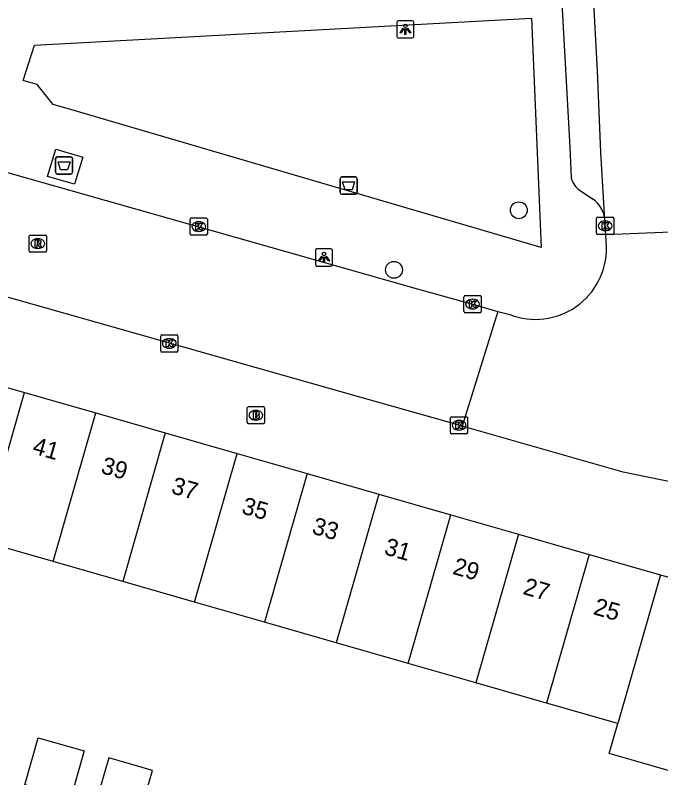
# Model space of a CAD drawing. Extents: x 158087 to 159494, y 382905 to 383981.
# Drawn here: x 158860.45 to 158897.94, y 383337.43 to 383381.71 of the extents above; entities that cross this region are included whole.
import ezdxf

# ---------------------------------------------------------------- set-up
doc = ezdxf.new("R2010")
doc.units = 0
for name, color, linetype in [('IMGEO_Afval_apart_plaats', 7, 'Continuous'), ('IMGEO_Afvalbak', 7, 'Continuous'), ('IMGEO_Boom', 7, 'Continuous'), ('IMGEO_Brandkraan', 7, 'Continuous'), ('IMGEO_Kolk', 7, 'Continuous'), ('IMGEO_Lichtpunt', 7, 'Continuous'), ('IMGEO_Pand', 7, 'Continuous'), ('IMGEO_Pand_nummerreeks', 7, 'Continuous'), ('IMGEO_Rijbaan_lokaal_open', 7, 'Continuous'), ('IMGEO_Rioolput', 7, 'Continuous'), ('IMGEO_Voetpad_gesloten', 7, 'Continuous'), ('IMGEO_Voetpad_open', 7, 'Continuous')]:
    doc.layers.add(name, color=color, linetype=linetype)

msp = doc.modelspace()

# ---------------------------------------------------------------- linework, layer by layer
at = {"layer": 'IMGEO_Afval_apart_plaats'}
for p, q in [((158862.787, 383372.589), (158862.787, 383373.389)), ((158862.787, 383373.389), (158862.787, 383372.589)), ((158862.887, 383373.489), (158863.677, 383373.489)), ((158863.677, 383373.489), (158862.887, 383373.489)), ((158863.777, 383373.389), (158863.777, 383372.589)), ((158863.777, 383372.589), (158863.777, 383373.389)), ((158863.677, 383372.489), (158862.887, 383372.489)), ((158862.887, 383372.489), (158863.677, 383372.489))]:
    msp.add_line(p, q, dxfattribs=at)
msp.add_lwpolyline([(158862.93, 383373.203), (158863.634, 383373.203), (158863.485, 383372.733), (158863.079, 383372.733), (158862.93, 383373.203)], dxfattribs=at)
for centre, start, end in [((158862.887, 383373.389), 90, 180), ((158862.887, 383373.389), 90, 180), ((158863.677, 383373.389), 0, 90), ((158863.677, 383373.389), 360, 90), ((158862.887, 383372.589), 180, 270), ((158862.887, 383372.589), 180, 270), ((158863.677, 383372.589), 270, 0), ((158863.677, 383372.589), 270, 0)]:
    msp.add_arc(centre, 0.1, start, end, dxfattribs=at)
at = {"layer": 'IMGEO_Afvalbak'}
for p, q in [((158879.309, 383371.42), (158879.309, 383372.22)), ((158879.309, 383372.22), (158879.309, 383371.42)), ((158879.409, 383372.32), (158880.199, 383372.32)), ((158880.199, 383372.32), (158879.409, 383372.32)), ((158880.299, 383372.22), (158880.299, 383371.42)), ((158880.299, 383371.42), (158880.299, 383372.22)), ((158880.199, 383371.32), (158879.409, 383371.32)), ((158879.409, 383371.32), (158880.199, 383371.32))]:
    msp.add_line(p, q, dxfattribs=at)
msp.add_lwpolyline([(158879.452, 383372.034), (158880.156, 383372.034), (158880.007, 383371.564), (158879.601, 383371.564), (158879.452, 383372.034)], dxfattribs=at)
for centre, start, end in [((158879.409, 383372.22), 90, 180), ((158879.409, 383372.22), 90, 180), ((158880.199, 383372.22), 0, 90), ((158880.199, 383372.22), 360, 90), ((158879.409, 383371.42), 180, 270), ((158879.409, 383371.42), 180, 270), ((158880.199, 383371.42), 270, 0), ((158880.199, 383371.42), 270, 0)]:
    msp.add_arc(centre, 0.1, start, end, dxfattribs=at)
at = {"layer": 'IMGEO_Boom'}
for centre in [(158889.692, 383370.385), (158882.443, 383366.93)]:
    msp.add_circle(centre, 0.489, dxfattribs=at)
at = {"layer": 'IMGEO_Brandkraan'}
for p, q in [((158873.999, 383358.98), (158874.851, 383358.98)), ((158873.924, 383358.054), (158873.924, 383358.906)), ((158874.412, 383358.76), (158874.437, 383358.76)), ((158874.925, 383358.906), (158874.925, 383358.054)), ((158874.435, 383358.2), (158874.41, 383358.2)), ((158874.851, 383357.98), (158873.999, 383357.98))]:
    msp.add_line(p, q, dxfattribs=at)
for points in [[(158873.999, 383358.98), (158874.851, 383358.98)], [(158873.924, 383358.054), (158873.924, 383358.906)], [(158874.272, 383358.68), (158874.272, 383358.28), (158874.485, 383358.28)], [(158874.503, 383358.68), (158874.272, 383358.68)], [(158874.451, 383358.599), (158874.397, 383358.599), (158874.397, 383358.523)], [(158874.397, 383358.523), (158874.45, 383358.523)], [(158874.925, 383358.906), (158874.925, 383358.054)], [(158874.459, 383358.447), (158874.397, 383358.447), (158874.397, 383358.366)], [(158874.397, 383358.366), (158874.459, 383358.366)], [(158874.851, 383357.98), (158873.999, 383357.98)]]:
    msp.add_lwpolyline(points, dxfattribs=at)
for centre, radius, start, end in [((158874.001, 383358.904), 0.0765, 91.552, 178.448), ((158874.001, 383358.904), 0.0765, 91.552, 178.448), ((158874.849, 383358.904), 0.0765, 1.552, 88.448), ((158874.849, 383358.904), 0.0765, 1.552, 88.448), ((158874.452, 383358.561), 0.0379, 267.8285, 90.9355), ((158874.507, 383358.535), 0.145, 59.4692, 91.5367), ((158874.532, 383358.582), 0.0922, 285.5137, 58.1501), ((158874.537, 383358.39), 0.105, 301.3115, 78.989), ((158874.001, 383358.056), 0.0765, 181.552, 268.448), ((158874.001, 383358.056), 0.0765, 181.552, 268.448), ((158874.46, 383358.406), 0.0404, 269.8759, 90.5077), ((158874.491, 383358.531), 0.251, 268.6676, 293.5347), ((158874.849, 383358.056), 0.0765, 271.552, 358.448), ((158874.849, 383358.056), 0.0765, 271.552, 358.448)]:
    msp.add_arc(centre, radius, start, end, dxfattribs=at)
for centre, major_axis, ratio, start_param, end_param in [((158874.411, 383358.48), (-0.387, 0.002), 0.722429, 4.712389, 7.853982), ((158874.436, 383358.48), (-0.39, 0.002), 0.717154, 1.570796, 4.712389)]:
    msp.add_ellipse(centre, major_axis=major_axis, ratio=ratio, start_param=start_param, end_param=end_param, dxfattribs=at)
at = {"layer": 'IMGEO_Kolk'}
for p, q in [((158870.604, 383369.013), (158870.604, 383369.865)), ((158870.679, 383369.939), (158871.531, 383369.939)), ((158871.092, 383369.719), (158871.117, 383369.719)), ((158871.605, 383369.865), (158871.605, 383369.013)), ((158894.211, 383369.055), (158894.211, 383369.907)), ((158894.286, 383369.981), (158895.138, 383369.981)), ((158894.699, 383369.761), (158894.724, 383369.761)), ((158895.212, 383369.907), (158895.212, 383369.055)), ((158871.115, 383369.159), (158871.09, 383369.159)), ((158894.722, 383369.201), (158894.697, 383369.201)), ((158871.531, 383368.939), (158870.679, 383368.939)), ((158895.138, 383368.981), (158894.286, 383368.981)), ((158886.51, 383364.508), (158886.51, 383365.36)), ((158886.585, 383365.434), (158887.437, 383365.434)), ((158886.998, 383365.214), (158887.023, 383365.214)), ((158887.511, 383365.36), (158887.511, 383364.508)), ((158887.437, 383364.434), (158886.585, 383364.434)), ((158887.021, 383364.654), (158886.996, 383364.654)), ((158868.894, 383362.226), (158868.894, 383363.078)), ((158868.969, 383363.152), (158869.821, 383363.152)), ((158869.382, 383362.932), (158869.407, 383362.932)), ((158869.895, 383363.078), (158869.895, 383362.226)), ((158869.821, 383362.152), (158868.969, 383362.152)), ((158869.405, 383362.372), (158869.38, 383362.372)), ((158885.722, 383357.472), (158885.722, 383358.324)), ((158885.797, 383358.398), (158886.649, 383358.398)), ((158886.21, 383358.178), (158886.235, 383358.178)), ((158886.723, 383358.324), (158886.723, 383357.472)), ((158886.233, 383357.618), (158886.208, 383357.618)), ((158886.649, 383357.398), (158885.797, 383357.398))]:
    msp.add_line(p, q, dxfattribs=at)
for points in [[(158870.604, 383369.013), (158870.604, 383369.865)], [(158870.679, 383369.939), (158871.531, 383369.939)], [(158870.925, 383369.639), (158871.048, 383369.639), (158871.048, 383369.488), (158871.178, 383369.639), (158871.342, 383369.639), (158871.196, 383369.488), (158871.349, 383369.239), (158871.197, 383369.239), (158871.112, 383369.403), (158871.048, 383369.336), (158871.048, 383369.239), (158870.925, 383369.239), (158870.925, 383369.639)], [(158871.605, 383369.865), (158871.605, 383369.013)], [(158894.211, 383369.055), (158894.211, 383369.907)], [(158894.286, 383369.981), (158895.138, 383369.981)], [(158894.532, 383369.681), (158894.655, 383369.681), (158894.655, 383369.53), (158894.785, 383369.681), (158894.949, 383369.681), (158894.803, 383369.53), (158894.956, 383369.281), (158894.804, 383369.281), (158894.719, 383369.445), (158894.655, 383369.378), (158894.655, 383369.281), (158894.532, 383369.281), (158894.532, 383369.681)], [(158895.212, 383369.907), (158895.212, 383369.055)], [(158871.531, 383368.939), (158870.679, 383368.939)], [(158895.138, 383368.981), (158894.286, 383368.981)], [(158886.51, 383364.508), (158886.51, 383365.36)], [(158886.585, 383365.434), (158887.437, 383365.434)], [(158886.831, 383365.134), (158886.954, 383365.134), (158886.954, 383364.983), (158887.084, 383365.134), (158887.248, 383365.134), (158887.102, 383364.983), (158887.255, 383364.734), (158887.103, 383364.734), (158887.018, 383364.898), (158886.954, 383364.831), (158886.954, 383364.734), (158886.831, 383364.734), (158886.831, 383365.134)], [(158887.511, 383365.36), (158887.511, 383364.508)], [(158887.437, 383364.434), (158886.585, 383364.434)], [(158868.894, 383362.226), (158868.894, 383363.078)], [(158868.969, 383363.152), (158869.821, 383363.152)], [(158869.895, 383363.078), (158869.895, 383362.226)], [(158869.215, 383362.852), (158869.338, 383362.852), (158869.338, 383362.701), (158869.468, 383362.852), (158869.632, 383362.852), (158869.486, 383362.701), (158869.639, 383362.452), (158869.487, 383362.452), (158869.402, 383362.616), (158869.338, 383362.549), (158869.338, 383362.452), (158869.215, 383362.452), (158869.215, 383362.852)], [(158869.821, 383362.152), (158868.969, 383362.152)], [(158885.722, 383357.472), (158885.722, 383358.324)], [(158885.797, 383358.398), (158886.649, 383358.398)], [(158886.043, 383358.098), (158886.166, 383358.098), (158886.166, 383357.947), (158886.296, 383358.098), (158886.46, 383358.098), (158886.314, 383357.947), (158886.467, 383357.698), (158886.315, 383357.698), (158886.23, 383357.862), (158886.166, 383357.795), (158886.166, 383357.698), (158886.043, 383357.698), (158886.043, 383358.098)], [(158886.723, 383358.324), (158886.723, 383357.472)], [(158886.649, 383357.398), (158885.797, 383357.398)]]:
    msp.add_lwpolyline(points, dxfattribs=at)
for centre, start, end in [((158870.681, 383369.863), 91.552, 178.448), ((158870.681, 383369.863), 91.552, 178.448), ((158871.529, 383369.863), 1.552, 88.448), ((158871.529, 383369.863), 1.552, 88.448), ((158894.288, 383369.905), 91.552, 178.448), ((158894.288, 383369.905), 91.552, 178.448), ((158895.136, 383369.905), 1.552, 88.448), ((158895.136, 383369.905), 1.552, 88.448), ((158870.681, 383369.015), 181.552, 268.448), ((158870.681, 383369.015), 181.552, 268.448), ((158871.529, 383369.015), 271.552, 358.448), ((158871.529, 383369.015), 271.552, 358.448), ((158894.288, 383369.057), 181.552, 268.448), ((158894.288, 383369.057), 181.552, 268.448), ((158895.136, 383369.057), 271.552, 358.448), ((158895.136, 383369.057), 271.552, 358.448), ((158886.587, 383365.358), 91.552, 178.448), ((158886.587, 383365.358), 91.552, 178.448), ((158887.435, 383365.358), 1.552, 88.448), ((158887.435, 383365.358), 1.552, 88.448), ((158886.587, 383364.51), 181.552, 268.448), ((158886.587, 383364.51), 181.552, 268.448), ((158887.435, 383364.51), 271.552, 358.448), ((158887.435, 383364.51), 271.552, 358.448), ((158868.971, 383363.076), 91.552, 178.448), ((158868.971, 383363.076), 91.552, 178.448), ((158869.819, 383363.076), 1.552, 88.448), ((158869.819, 383363.076), 1.552, 88.448), ((158868.971, 383362.228), 181.552, 268.448), ((158868.971, 383362.228), 181.552, 268.448), ((158869.819, 383362.228), 271.552, 358.448), ((158869.819, 383362.228), 271.552, 358.448), ((158885.799, 383358.322), 91.552, 178.448), ((158885.799, 383358.322), 91.552, 178.448), ((158886.647, 383358.322), 1.552, 88.448), ((158886.647, 383358.322), 1.552, 88.448), ((158885.799, 383357.474), 181.552, 268.448), ((158885.799, 383357.474), 181.552, 268.448), ((158886.647, 383357.474), 271.552, 358.448), ((158886.647, 383357.474), 271.552, 358.448)]:
    msp.add_arc(centre, 0.0765, start, end, dxfattribs=at)
for centre, major_axis, ratio, start_param, end_param in [((158871.091, 383369.439), (-0.387, 0.002), 0.722429, 4.712389, 7.853982), ((158871.116, 383369.439), (-0.39, 0.002), 0.717154, 1.570796, 4.712389), ((158894.698, 383369.481), (-0.387, 0.002), 0.722429, 4.712389, 7.853982), ((158894.723, 383369.481), (-0.39, 0.002), 0.717154, 1.570796, 4.712389), ((158886.997, 383364.934), (-0.387, 0.002), 0.722429, 4.712389, 7.853982), ((158887.022, 383364.934), (-0.39, 0.002), 0.717154, 1.570796, 4.712389), ((158869.381, 383362.652), (-0.387, 0.002), 0.722429, 4.712389, 7.853982), ((158869.406, 383362.652), (-0.39, 0.002), 0.717154, 1.570796, 4.712389), ((158886.209, 383357.898), (-0.387, 0.002), 0.722429, 4.712389, 7.853982), ((158886.234, 383357.898), (-0.39, 0.002), 0.717154, 1.570796, 4.712389)]:
    msp.add_ellipse(centre, major_axis=major_axis, ratio=ratio, start_param=start_param, end_param=end_param, dxfattribs=at)
at = {"layer": 'IMGEO_Lichtpunt'}
for p, q in [((158882.607, 383381.297), (158882.607, 383380.49)), ((158882.607, 383381.297), (158882.607, 383380.49)), ((158883.509, 383381.392), (158882.701, 383381.392)), ((158883.509, 383381.392), (158882.701, 383381.392)), ((158883.603, 383380.49), (158883.603, 383381.297)), ((158883.603, 383380.49), (158883.603, 383381.297)), ((158882.701, 383380.396), (158883.509, 383380.396)), ((158882.701, 383380.396), (158883.509, 383380.396)), ((158877.878, 383368.049), (158877.878, 383367.242)), ((158877.878, 383368.049), (158877.878, 383367.242)), ((158878.78, 383368.144), (158877.972, 383368.144)), ((158878.78, 383368.144), (158877.972, 383368.144)), ((158878.874, 383367.242), (158878.874, 383368.049)), ((158878.874, 383367.242), (158878.874, 383368.049)), ((158877.972, 383367.148), (158878.78, 383367.148)), ((158877.972, 383367.148), (158878.78, 383367.148))]:
    msp.add_line(p, q, dxfattribs=at)
for points in [[(158882.981, 383380.961), (158883.02, 383380.933), (158882.832, 383380.671), (158882.794, 383380.698), (158882.981, 383380.961)], [(158883.083, 383380.913), (158883.13, 383380.913), (158883.13, 383380.591), (158883.083, 383380.591), (158883.083, 383380.913)], [(158883.193, 383380.933), (158883.231, 383380.96), (158883.418, 383380.698), (158883.379, 383380.67), (158883.193, 383380.933)], [(158878.252, 383367.713), (158878.291, 383367.685), (158878.103, 383367.423), (158878.065, 383367.45), (158878.252, 383367.713)], [(158878.354, 383367.665), (158878.401, 383367.665), (158878.401, 383367.343), (158878.354, 383367.343), (158878.354, 383367.665)], [(158878.464, 383367.685), (158878.502, 383367.712), (158878.689, 383367.45), (158878.65, 383367.422), (158878.464, 383367.685)]]:
    msp.add_lwpolyline(points, dxfattribs=at)
for centre in [(158883.106, 383381.095), (158878.377, 383367.847)]:
    msp.add_circle(centre, 0.0994, dxfattribs=at)
for centre, start, end in [((158882.701, 383381.297), 90, 180), ((158882.701, 383381.297), 90, 180), ((158883.509, 383381.297), 0, 90), ((158883.509, 383381.297), 0, 90), ((158882.701, 383380.49), 180, 270), ((158882.701, 383380.49), 180, 270), ((158883.509, 383380.49), 270, 0), ((158883.509, 383380.49), 270, 360), ((158877.972, 383368.049), 90, 180), ((158877.972, 383368.049), 90, 180), ((158878.78, 383368.049), 0, 90), ((158878.78, 383368.049), 0, 90), ((158877.972, 383367.242), 180, 270), ((158877.972, 383367.242), 180, 270), ((158878.78, 383367.242), 270, 0), ((158878.78, 383367.242), 270, 360)]:
    msp.add_arc(centre, 0.0946, start, end, dxfattribs=at)
at = {"layer": 'IMGEO_Pand'}
for points in [[(158856.851, 383360.99), (158860.988, 383359.804)], [(158858.512, 383351.172), (158860.988, 383359.804)], [(158860.988, 383359.804), (158865.129, 383358.616)], [(158862.654, 383349.984), (158865.129, 383358.616)], [(158865.129, 383358.616), (158869.161, 383357.46)], [(158869.161, 383357.46), (158866.686, 383348.828)], [(158869.161, 383357.46), (158873.339, 383356.262)], [(158870.863, 383347.63), (158873.339, 383356.262)], [(158873.339, 383356.262), (158877.397, 383355.099)], [(158877.397, 383355.099), (158874.921, 383346.466)], [(158877.397, 383355.099), (158881.561, 383353.905)], [(158881.561, 383353.905), (158879.085, 383345.272)], [(158881.561, 383353.905), (158885.745, 383352.705)], [(158883.269, 383344.072), (158885.745, 383352.705)], [(158885.745, 383352.705), (158889.682, 383351.576)], [(158889.682, 383351.576), (158887.207, 383342.942)], [(158889.682, 383351.576), (158893.78, 383350.401)], [(158862.654, 383349.984), (158858.512, 383351.172)], [(158893.78, 383350.401), (158891.304, 383341.767)], [(158893.78, 383350.401), (158897.922, 383349.213)], [(158866.686, 383348.828), (158862.654, 383349.984)], [(158897.922, 383349.213), (158895.446, 383340.579)], [(158897.922, 383349.213), (158901.882, 383348.078)], [(158870.863, 383347.63), (158866.686, 383348.828)], [(158874.921, 383346.466), (158870.863, 383347.63)], [(158879.085, 383345.272), (158874.921, 383346.466)], [(158883.269, 383344.072), (158879.085, 383345.272)], [(158887.207, 383342.942), (158883.269, 383344.072)], [(158891.304, 383341.767), (158887.207, 383342.942)], [(158895.446, 383340.579), (158891.304, 383341.767)], [(158899.405, 383339.443), (158899.272, 383339.481), (158898.772, 383337.74), (158894.947, 383338.837), (158895.446, 383340.579)], [(158864.451, 383338.989), (158863.666, 383336.258), (158861.001, 383337.024), (158861.786, 383339.755), (158864.451, 383338.989)], [(158868.418, 383337.85), (158865.875, 383338.58), (158865.091, 383335.849), (158867.633, 383335.119), (158868.418, 383337.85)]]:
    msp.add_lwpolyline(points, dxfattribs=at)
at = {"layer": 'IMGEO_Rijbaan_lokaal_open'}
for points in [[(158894.699, 383369.809), (158894.456, 383373.735), (158894.26, 383378.492), (158893.604, 383390.635), (158893.053, 383400.112), (158891.628, 383426.244)], [(158832.46, 383380.397), (158839.319, 383378.442), (158850.696, 383375.212), (158883.863, 383365.795), (158887.011, 383364.933), (158888.47, 383364.499)], [(158894.744, 383368.957), (158894.713, 383369.482), (158894.706, 383369.689), (158894.699, 383369.809)], [(158899.011, 383369.142), (158894.744, 383368.957)], [(158894.787, 383368.227), (158894.744, 383368.957)], [(158886.403, 383357.857), (158886.223, 383357.899), (158880.188, 383359.604), (158859.089, 383365.589)], [(158888.47, 383364.499), (158886.403, 383357.857)], [(158888.47, 383364.499), (158889.178, 383364.324)], [(158898.685, 383354.576), (158895.754, 383355.173), (158886.403, 383357.857)]]:
    msp.add_lwpolyline(points, dxfattribs=at)
msp.add_arc((158890.659, 383368.178), 4.128, 248.9793, 0.6847, dxfattribs=at)
at = {"layer": 'IMGEO_Rioolput'}
for p, q in [((158861.255, 383368.022), (158861.255, 383368.874)), ((158861.33, 383368.948), (158862.182, 383368.948)), ((158861.743, 383368.728), (158861.768, 383368.728)), ((158862.256, 383368.874), (158862.256, 383368.022)), ((158862.182, 383367.948), (158861.33, 383367.948)), ((158861.766, 383368.168), (158861.741, 383368.168))]:
    msp.add_line(p, q, dxfattribs=at)
for points in [[(158861.255, 383368.022), (158861.255, 383368.874)], [(158861.33, 383368.948), (158862.182, 383368.948)], [(158862.256, 383368.874), (158862.256, 383368.022)], [(158861.844, 383368.646), (158861.592, 383368.648), (158861.592, 383368.248)], [(158861.592, 383368.248), (158861.716, 383368.248), (158861.716, 383368.41), (158861.727, 383368.41)], [(158861.77, 383368.567), (158861.716, 383368.567), (158861.716, 383368.486)], [(158861.716, 383368.486), (158861.768, 383368.486)], [(158861.774, 383368.381), (158861.845, 383368.248), (158861.985, 383368.248), (158861.92, 383368.374)], [(158862.182, 383367.948), (158861.33, 383367.948)]]:
    msp.add_lwpolyline(points, dxfattribs=at)
for centre, radius, start, end in [((158861.332, 383368.872), 0.0765, 91.552, 178.448), ((158861.332, 383368.872), 0.0765, 91.552, 178.448), ((158862.18, 383368.872), 0.0765, 1.552, 88.448), ((158862.18, 383368.872), 0.0765, 1.552, 88.448), ((158861.726, 383368.357), 0.0533, 26.0293, 88.6989), ((158861.752, 383368.675), 0.19, 274.7715, 282.9687), ((158861.776, 383368.471), 0.0964, 77.0061, 93.1865), ((158861.79, 383368.528), 0.0378, 276.6634, 79.6772), ((158861.843, 383368.536), 0.109, 350.3612, 89.416), ((158861.841, 383368.536), 0.112, 277.5842, 350.9817), ((158861.825, 383368.321), 0.108, 29.5134, 73.7905), ((158861.332, 383368.024), 0.0765, 181.552, 268.448), ((158861.332, 383368.024), 0.0765, 181.552, 268.448), ((158862.18, 383368.024), 0.0765, 271.552, 358.448), ((158862.18, 383368.024), 0.0765, 271.552, 358.448)]:
    msp.add_arc(centre, radius, start, end, dxfattribs=at)
for centre, major_axis, ratio, start_param, end_param in [((158861.742, 383368.448), (-0.387, 0.002), 0.722429, 4.712389, 7.853982), ((158861.767, 383368.448), (-0.39, 0.002), 0.717154, 1.570796, 4.712389)]:
    msp.add_ellipse(centre, major_axis=major_axis, ratio=ratio, start_param=start_param, end_param=end_param, dxfattribs=at)
at = {"layer": 'IMGEO_Voetpad_gesloten'}
msp.add_lwpolyline([(158863.897, 383371.911), (158862.325, 383372.355), (158862.805, 383373.936), (158864.377, 383373.474), (158863.897, 383371.911)], dxfattribs=at)
at = {"layer": 'IMGEO_Voetpad_open'}
for points in [[(158892.132, 383383.459), (158892.651, 383374.041), (158892.729, 383372.275)], [(158890.994, 383368.232), (158863.927, 383376.159), (158862.644, 383376.53), (158861.717, 383377.691), (158860.904, 383377.92), (158861.562, 383379.967), (158890.436, 383381.549), (158890.994, 383368.232)], [(158893.146, 383371.618), (158893.981, 383371.042)]]:
    msp.add_lwpolyline(points, dxfattribs=at)
for centre, radius, start, end in [((158893.901, 383372.558), 1.206, 193.5777, 231.2292), ((158892.999, 383369.645), 1.708, 5.5187, 54.9075)]:
    msp.add_arc(centre, radius, start, end, dxfattribs=at)

# ---------------------------------------------------------------- texts
at = {"layer": 'IMGEO_Pand_nummerreeks'}
for s, rotation, p in [('41', 344.0001, (158861.389, 383356.277)), ('39', 344.0001, (158865.367, 383355.136)), ('37', 344.0001, (158869.453, 383353.965)), ('35', 344.0001, (158873.539, 383352.793)), ('33', 344.0001, (158877.625, 383351.622)), ('31', 344.0001, (158881.819, 383350.419)), ('29', 344.0001, (158885.796, 383349.278)), ('27', 344.0001, (158889.882, 383348.107)), ('25', 343.9973, (158893.968, 383346.935))]:
    msp.add_text(s, height=1, rotation=rotation, dxfattribs=at).set_placement(p)

doc.saveas('drawing.dxf')
